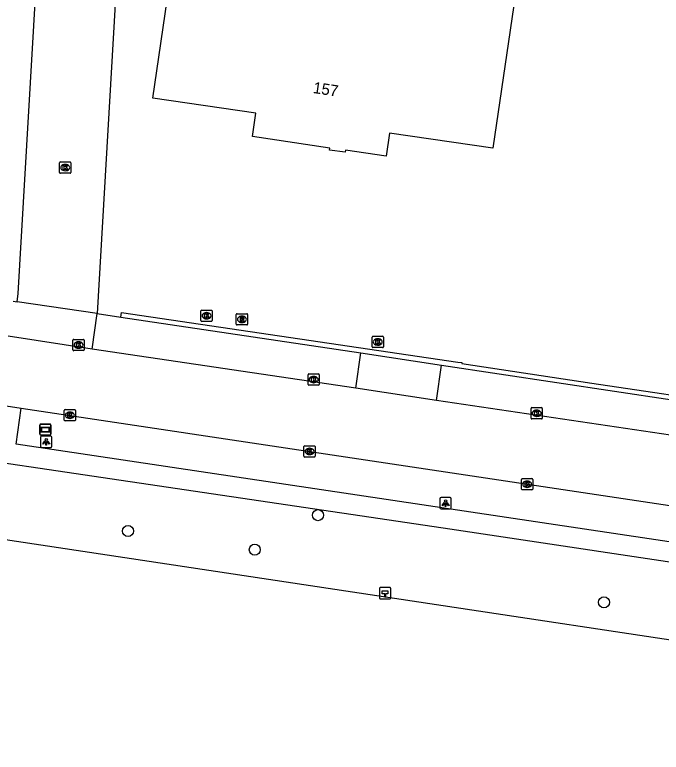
# Model space of a CAD drawing. Extents: x 163686 to 164493, y 382719 to 383870.
# Drawn here: x 164025.4 to 164082.8, y 382719.2 to 382784.6 of the extents above; entities that cross this region are included whole.
import ezdxf

# ---------------------------------------------------------------- set-up
doc = ezdxf.new("R2010")
doc.units = 0
for name, color, linetype in [('IMGEO_Boom', 7, 'Continuous'), ('IMGEO_Fietspad_open', 7, 'Continuous'), ('IMGEO_Hectometerpaal', 7, 'Continuous'), ('IMGEO_Hek', 7, 'Continuous'), ('IMGEO_Kolk', 7, 'Continuous'), ('IMGEO_Lichtpunt', 7, 'Continuous'), ('IMGEO_Pand', 7, 'Continuous'), ('IMGEO_Pand_nummerreeks', 7, 'Continuous'), ('IMGEO_Parkeervlak_open', 7, 'Continuous'), ('IMGEO_Rijbaan_lokaal_open', 7, 'Continuous'), ('IMGEO_Rioolput', 7, 'Continuous'), ('IMGEO_Straatnaambord', 7, 'Continuous'), ('IMGEO_Voetpad_open', 7, 'Continuous'), ('IMGEO_Waterloop', 7, 'Continuous')]:
    doc.layers.add(name, color=color, linetype=linetype)

msp = doc.modelspace()

# ---------------------------------------------------------------- linework, layer by layer
at = {"layer": 'IMGEO_Boom'}
for centre in [(164052.28, 382740.231), (164035.425, 382738.827), (164046.672, 382737.171), (164077.668, 382732.506)]:
    msp.add_circle(centre, 0.489, dxfattribs=at)
at = {"layer": 'IMGEO_Fietspad_open'}
for points in [[(164145.608, 382726.742), (164063.389, 382739.07), (163989.012, 382750.084), (163938.698, 382757.534)], [(164145.373, 382728.607), (164025.491, 382746.53), (164025.95, 382749.729)]]:
    msp.add_lwpolyline(points, dxfattribs=at)
at = {"layer": 'IMGEO_Hectometerpaal'}
for p, q in [((164057.737, 382733.724), (164057.737, 382732.883)), ((164057.737, 382733.724), (164057.737, 382732.883)), ((164058.653, 382733.808), (164057.812, 382733.808)), ((164058.653, 382733.808), (164057.812, 382733.808)), ((164058.737, 382732.892), (164058.737, 382733.733)), ((164058.737, 382732.892), (164058.737, 382733.733)), ((164057.821, 382732.808), (164058.662, 382732.808)), ((164057.821, 382732.808), (164058.662, 382732.808))]:
    msp.add_line(p, q, dxfattribs=at)
msp.add_lwpolyline([(164058.262, 382732.952), (164058.202, 382732.952), (164058.202, 382733.257), (164057.982, 382733.257), (164057.982, 382733.526), (164058.482, 382733.526), (164058.482, 382733.257), (164058.262, 382733.257), (164058.262, 382732.952)], dxfattribs=at)
for centre, start, end in [((164057.815, 382733.73), 92.4484, 184.28452), ((164057.815, 382733.73), 92.4484, 184.28452), ((164058.659, 382733.73), 2.4484, 94.28452), ((164058.659, 382733.73), 2.4484, 94.28452), ((164057.815, 382732.886), 182.4484, 274.28452), ((164057.815, 382732.886), 182.4484, 274.28452), ((164058.659, 382732.886), 272.4484, 4.28452), ((164058.659, 382732.886), 272.4484, 4.28452)]:
    msp.add_arc(centre, 0.0779, start, end, dxfattribs=at)
at = {"layer": 'IMGEO_Hek'}
msp.add_lwpolyline([(164034.852, 382758.197), (164064.704, 382753.814), (164065.062, 382753.76)], dxfattribs=at)
at = {"layer": 'IMGEO_Kolk'}
for p, q in [((164029.344, 382770.63), (164029.344, 382771.482)), ((164029.419, 382771.556), (164030.271, 382771.556)), ((164029.832, 382771.336), (164029.857, 382771.336)), ((164030.345, 382771.482), (164030.345, 382770.63)), ((164029.855, 382770.776), (164029.83, 382770.776)), ((164030.271, 382770.556), (164029.419, 382770.556)), ((164041.895, 382757.491), (164041.895, 382758.343)), ((164041.97, 382758.417), (164042.822, 382758.417)), ((164042.383, 382758.197), (164042.408, 382758.197)), ((164042.896, 382758.343), (164042.896, 382757.491)), ((164042.406, 382757.637), (164042.381, 382757.637)), ((164042.822, 382757.417), (164041.97, 382757.417)), ((164030.53, 382754.895), (164030.53, 382755.747)), ((164030.605, 382755.821), (164031.457, 382755.821)), ((164031.018, 382755.601), (164031.043, 382755.601)), ((164031.531, 382755.747), (164031.531, 382754.895)), ((164057.088, 382755.168), (164057.088, 382756.02)), ((164057.163, 382756.094), (164058.015, 382756.094)), ((164057.576, 382755.874), (164057.601, 382755.874)), ((164058.089, 382756.02), (164058.089, 382755.168)), ((164031.041, 382755.041), (164031.016, 382755.041)), ((164058.015, 382755.094), (164057.163, 382755.094)), ((164057.599, 382755.314), (164057.574, 382755.314)), ((164031.457, 382754.821), (164030.605, 382754.821)), ((164051.399, 382751.832), (164051.399, 382752.684)), ((164051.474, 382752.758), (164052.326, 382752.758)), ((164051.887, 382752.538), (164051.912, 382752.538)), ((164052.4, 382752.684), (164052.4, 382751.832)), ((164052.326, 382751.758), (164051.474, 382751.758)), ((164051.91, 382751.978), (164051.885, 382751.978)), ((164071.191, 382748.842), (164071.191, 382749.694)), ((164071.266, 382749.768), (164072.118, 382749.768)), ((164072.192, 382749.694), (164072.192, 382748.842)), ((164029.761, 382748.667), (164029.761, 382749.519)), ((164029.836, 382749.593), (164030.688, 382749.593)), ((164030.249, 382749.373), (164030.274, 382749.373)), ((164030.762, 382749.519), (164030.762, 382748.667)), ((164071.679, 382749.548), (164071.704, 382749.548)), ((164030.688, 382748.593), (164029.836, 382748.593)), ((164030.272, 382748.813), (164030.247, 382748.813)), ((164072.118, 382748.768), (164071.266, 382748.768)), ((164071.702, 382748.988), (164071.677, 382748.988)), ((164051.037, 382745.46), (164051.037, 382746.312)), ((164051.112, 382746.386), (164051.964, 382746.386)), ((164051.525, 382746.166), (164051.55, 382746.166)), ((164052.038, 382746.312), (164052.038, 382745.46)), ((164051.964, 382745.386), (164051.112, 382745.386)), ((164051.548, 382745.606), (164051.523, 382745.606)), ((164070.341, 382742.549), (164070.341, 382743.401)), ((164070.416, 382743.475), (164071.268, 382743.475)), ((164070.829, 382743.255), (164070.854, 382743.255)), ((164071.342, 382743.401), (164071.342, 382742.549)), ((164070.852, 382742.695), (164070.827, 382742.695)), ((164071.268, 382742.475), (164070.416, 382742.475))]:
    msp.add_line(p, q, dxfattribs=at)
for points in [[(164029.344, 382770.63), (164029.344, 382771.482)], [(164029.419, 382771.556), (164030.271, 382771.556)], [(164030.345, 382771.482), (164030.345, 382770.63)], [(164029.665, 382771.256), (164029.788, 382771.256), (164029.788, 382771.105), (164029.918, 382771.256), (164030.082, 382771.256), (164029.936, 382771.105), (164030.089, 382770.856), (164029.937, 382770.856), (164029.852, 382771.02), (164029.788, 382770.953), (164029.788, 382770.856), (164029.665, 382770.856), (164029.665, 382771.256)], [(164030.271, 382770.556), (164029.419, 382770.556)], [(164041.895, 382757.491), (164041.895, 382758.343)], [(164041.97, 382758.417), (164042.822, 382758.417)], [(164042.896, 382758.343), (164042.896, 382757.491)], [(164042.216, 382758.117), (164042.339, 382758.117), (164042.339, 382757.966), (164042.469, 382758.117), (164042.633, 382758.117), (164042.487, 382757.966), (164042.64, 382757.717), (164042.488, 382757.717), (164042.403, 382757.881), (164042.339, 382757.814), (164042.339, 382757.717), (164042.216, 382757.717), (164042.216, 382758.117)], [(164042.822, 382757.417), (164041.97, 382757.417)], [(164030.53, 382754.895), (164030.53, 382755.747)], [(164030.605, 382755.821), (164031.457, 382755.821)], [(164031.531, 382755.747), (164031.531, 382754.895)], [(164057.088, 382755.168), (164057.088, 382756.02)], [(164057.163, 382756.094), (164058.015, 382756.094)], [(164057.409, 382755.794), (164057.532, 382755.794), (164057.532, 382755.643), (164057.662, 382755.794), (164057.826, 382755.794), (164057.68, 382755.643), (164057.833, 382755.394), (164057.681, 382755.394), (164057.596, 382755.558), (164057.532, 382755.491), (164057.532, 382755.394), (164057.409, 382755.394), (164057.409, 382755.794)], [(164058.089, 382756.02), (164058.089, 382755.168)], [(164030.851, 382755.521), (164030.974, 382755.521), (164030.974, 382755.37), (164031.104, 382755.521), (164031.268, 382755.521), (164031.122, 382755.37), (164031.275, 382755.121), (164031.123, 382755.121), (164031.038, 382755.285), (164030.974, 382755.218), (164030.974, 382755.121), (164030.851, 382755.121), (164030.851, 382755.521)], [(164058.015, 382755.094), (164057.163, 382755.094)], [(164031.457, 382754.821), (164030.605, 382754.821)], [(164051.399, 382751.832), (164051.399, 382752.684)], [(164051.474, 382752.758), (164052.326, 382752.758)], [(164051.72, 382752.458), (164051.843, 382752.458), (164051.843, 382752.307), (164051.973, 382752.458), (164052.137, 382752.458), (164051.991, 382752.307), (164052.144, 382752.058), (164051.992, 382752.058), (164051.907, 382752.222), (164051.843, 382752.155), (164051.843, 382752.058), (164051.72, 382752.058), (164051.72, 382752.458)], [(164052.4, 382752.684), (164052.4, 382751.832)], [(164052.326, 382751.758), (164051.474, 382751.758)], [(164071.191, 382748.842), (164071.191, 382749.694)], [(164071.266, 382749.768), (164072.118, 382749.768)], [(164072.192, 382749.694), (164072.192, 382748.842)], [(164029.761, 382748.667), (164029.761, 382749.519)], [(164029.836, 382749.593), (164030.688, 382749.593)], [(164030.082, 382749.293), (164030.205, 382749.293), (164030.205, 382749.142), (164030.335, 382749.293), (164030.499, 382749.293), (164030.353, 382749.142), (164030.506, 382748.893), (164030.354, 382748.893), (164030.269, 382749.057), (164030.205, 382748.99), (164030.205, 382748.893), (164030.082, 382748.893), (164030.082, 382749.293)], [(164030.762, 382749.519), (164030.762, 382748.667)], [(164071.512, 382749.468), (164071.635, 382749.468), (164071.635, 382749.317), (164071.765, 382749.468), (164071.929, 382749.468), (164071.783, 382749.317), (164071.936, 382749.068), (164071.784, 382749.068), (164071.699, 382749.232), (164071.635, 382749.165), (164071.635, 382749.068), (164071.512, 382749.068), (164071.512, 382749.468)], [(164030.688, 382748.593), (164029.836, 382748.593)], [(164072.118, 382748.768), (164071.266, 382748.768)], [(164051.037, 382745.46), (164051.037, 382746.312)], [(164051.112, 382746.386), (164051.964, 382746.386)], [(164051.358, 382746.086), (164051.481, 382746.086), (164051.481, 382745.935), (164051.611, 382746.086), (164051.775, 382746.086), (164051.629, 382745.935), (164051.782, 382745.686), (164051.63, 382745.686), (164051.545, 382745.85), (164051.481, 382745.783), (164051.481, 382745.686), (164051.358, 382745.686), (164051.358, 382746.086)], [(164052.038, 382746.312), (164052.038, 382745.46)], [(164051.964, 382745.386), (164051.112, 382745.386)], [(164070.341, 382742.549), (164070.341, 382743.401)], [(164070.416, 382743.475), (164071.268, 382743.475)], [(164070.662, 382743.175), (164070.785, 382743.175), (164070.785, 382743.024), (164070.915, 382743.175), (164071.079, 382743.175), (164070.933, 382743.024), (164071.086, 382742.775), (164070.934, 382742.775), (164070.849, 382742.939), (164070.785, 382742.872), (164070.785, 382742.775), (164070.662, 382742.775), (164070.662, 382743.175)], [(164071.342, 382743.401), (164071.342, 382742.549)], [(164071.268, 382742.475), (164070.416, 382742.475)]]:
    msp.add_lwpolyline(points, dxfattribs=at)
for centre, start, end in [((164029.421, 382771.48), 91.55205, 178.44795), ((164029.421, 382771.48), 91.55205, 178.44795), ((164030.269, 382771.48), 1.55205, 88.44795), ((164030.269, 382771.48), 1.55205, 88.44795), ((164029.421, 382770.632), 181.55205, 268.44795), ((164029.421, 382770.632), 181.55205, 268.44795), ((164030.269, 382770.632), 271.55205, 358.44795), ((164030.269, 382770.632), 271.55205, 358.44795), ((164041.972, 382758.341), 91.55205, 178.44795), ((164041.972, 382758.341), 91.55205, 178.44795), ((164042.82, 382758.341), 1.55205, 88.44795), ((164042.82, 382758.341), 1.55205, 88.44795), ((164041.972, 382757.493), 181.55205, 268.44795), ((164041.972, 382757.493), 181.55205, 268.44795), ((164042.82, 382757.493), 271.55205, 358.44795), ((164042.82, 382757.493), 271.55205, 358.44795), ((164030.607, 382755.745), 91.55205, 178.44795), ((164030.607, 382755.745), 91.55205, 178.44795), ((164031.455, 382755.745), 1.55205, 88.44795), ((164031.455, 382755.745), 1.55205, 88.44795), ((164057.165, 382756.018), 91.55205, 178.44795), ((164057.165, 382756.018), 91.55205, 178.44795), ((164058.013, 382756.018), 1.55205, 88.44795), ((164058.013, 382756.018), 1.55205, 88.44795), ((164057.165, 382755.17), 181.55205, 268.44795), ((164057.165, 382755.17), 181.55205, 268.44795), ((164058.013, 382755.17), 271.55205, 358.44795), ((164058.013, 382755.17), 271.55205, 358.44795), ((164030.607, 382754.897), 181.55205, 268.44795), ((164030.607, 382754.897), 181.55205, 268.44795), ((164031.455, 382754.897), 271.55205, 358.44795), ((164031.455, 382754.897), 271.55205, 358.44795), ((164051.476, 382752.682), 91.55205, 178.44795), ((164051.476, 382752.682), 91.55205, 178.44795), ((164052.324, 382752.682), 1.55205, 88.44795), ((164052.324, 382752.682), 1.55205, 88.44795), ((164051.476, 382751.834), 181.55205, 268.44795), ((164051.476, 382751.834), 181.55205, 268.44795), ((164052.324, 382751.834), 271.55205, 358.44795), ((164052.324, 382751.834), 271.55205, 358.44795), ((164071.268, 382749.692), 91.55205, 178.44795), ((164071.268, 382749.692), 91.55205, 178.44795), ((164072.116, 382749.692), 1.55205, 88.44795), ((164072.116, 382749.692), 1.55205, 88.44795), ((164029.838, 382749.517), 91.55205, 178.44795), ((164029.838, 382749.517), 91.55205, 178.44795), ((164030.686, 382749.517), 1.55205, 88.44795), ((164030.686, 382749.517), 1.55205, 88.44795), ((164029.838, 382748.669), 181.55205, 268.44795), ((164029.838, 382748.669), 181.55205, 268.44795), ((164030.686, 382748.669), 271.55205, 358.44795), ((164030.686, 382748.669), 271.55205, 358.44795), ((164071.268, 382748.844), 181.55205, 268.44795), ((164071.268, 382748.844), 181.55205, 268.44795), ((164072.116, 382748.844), 271.55205, 358.44795), ((164072.116, 382748.844), 271.55205, 358.44795), ((164051.114, 382746.31), 91.55205, 178.44795), ((164051.114, 382746.31), 91.55205, 178.44795), ((164051.962, 382746.31), 1.55205, 88.44795), ((164051.962, 382746.31), 1.55205, 88.44795), ((164051.114, 382745.462), 181.55205, 268.44795), ((164051.114, 382745.462), 181.55205, 268.44795), ((164051.962, 382745.462), 271.55205, 358.44795), ((164051.962, 382745.462), 271.55205, 358.44795), ((164070.418, 382743.399), 91.55205, 178.44795), ((164070.418, 382743.399), 91.55205, 178.44795), ((164071.266, 382743.399), 1.55205, 88.44795), ((164071.266, 382743.399), 1.55205, 88.44795), ((164070.418, 382742.551), 181.55205, 268.44795), ((164070.418, 382742.551), 181.55205, 268.44795), ((164071.266, 382742.551), 271.55205, 358.44795), ((164071.266, 382742.551), 271.55205, 358.44795)]:
    msp.add_arc(centre, 0.0765, start, end, dxfattribs=at)
for centre, major_axis, ratio, start_param, end_param in [((164029.831, 382771.056), (-0.387, 0.002), 0.722429, 4.712389, 7.853982), ((164029.856, 382771.056), (-0.39, 0.002), 0.717154, 1.570796, 4.712389), ((164042.382, 382757.917), (-0.387, 0.002), 0.722429, 4.712389, 7.853982), ((164042.407, 382757.917), (-0.39, 0.002), 0.717154, 1.570796, 4.712389), ((164031.017, 382755.321), (-0.387, 0.002), 0.722429, 4.712389, 7.853982), ((164031.042, 382755.321), (-0.39, 0.002), 0.717154, 1.570796, 4.712389), ((164057.575, 382755.594), (-0.387, 0.002), 0.722429, 4.712389, 7.853982), ((164057.6, 382755.594), (-0.39, 0.002), 0.717154, 1.570796, 4.712389), ((164051.886, 382752.258), (-0.387, 0.002), 0.722429, 4.712389, 7.853982), ((164051.911, 382752.258), (-0.39, 0.002), 0.717154, 1.570796, 4.712389), ((164030.248, 382749.093), (-0.387, 0.002), 0.722429, 4.712389, 7.853982), ((164030.273, 382749.093), (-0.39, 0.002), 0.717154, 1.570796, 4.712389), ((164071.678, 382749.268), (-0.387, 0.002), 0.722429, 4.712389, 7.853982), ((164071.703, 382749.268), (-0.39, 0.002), 0.717154, 1.570796, 4.712389), ((164051.524, 382745.886), (-0.387, 0.002), 0.722429, 4.712389, 7.853982), ((164051.549, 382745.886), (-0.39, 0.002), 0.717154, 1.570796, 4.712389), ((164070.828, 382742.975), (-0.387, 0.002), 0.722429, 4.712389, 7.853982), ((164070.853, 382742.975), (-0.39, 0.002), 0.717154, 1.570796, 4.712389)]:
    msp.add_ellipse(centre, major_axis=major_axis, ratio=ratio, start_param=start_param, end_param=end_param, dxfattribs=at)
at = {"layer": 'IMGEO_Lichtpunt'}
for p, q in [((164027.661, 382747.146), (164027.661, 382746.339)), ((164027.661, 382747.146), (164027.661, 382746.339)), ((164028.563, 382747.241), (164027.755, 382747.241)), ((164028.563, 382747.241), (164027.755, 382747.241)), ((164028.657, 382746.339), (164028.657, 382747.146)), ((164028.657, 382746.339), (164028.657, 382747.146)), ((164027.755, 382746.245), (164028.563, 382746.245)), ((164027.755, 382746.245), (164028.563, 382746.245)), ((164063.107, 382741.693), (164063.107, 382740.886)), ((164063.107, 382741.693), (164063.107, 382740.886)), ((164064.009, 382741.788), (164063.201, 382741.788)), ((164064.009, 382741.788), (164063.201, 382741.788)), ((164064.103, 382740.886), (164064.103, 382741.693)), ((164064.103, 382740.886), (164064.103, 382741.693)), ((164063.201, 382740.792), (164064.009, 382740.792)), ((164063.201, 382740.792), (164064.009, 382740.792))]:
    msp.add_line(p, q, dxfattribs=at)
for points in [[(164028.035, 382746.81), (164028.074, 382746.782), (164027.886, 382746.52), (164027.848, 382746.547), (164028.035, 382746.81)], [(164028.137, 382746.762), (164028.184, 382746.762), (164028.184, 382746.44), (164028.137, 382746.44), (164028.137, 382746.762)], [(164028.247, 382746.782), (164028.285, 382746.809), (164028.472, 382746.547), (164028.433, 382746.519), (164028.247, 382746.782)], [(164063.481, 382741.357), (164063.52, 382741.329), (164063.332, 382741.067), (164063.294, 382741.094), (164063.481, 382741.357)], [(164063.583, 382741.309), (164063.63, 382741.309), (164063.63, 382740.987), (164063.583, 382740.987), (164063.583, 382741.309)], [(164063.693, 382741.329), (164063.731, 382741.356), (164063.918, 382741.094), (164063.879, 382741.066), (164063.693, 382741.329)]]:
    msp.add_lwpolyline(points, dxfattribs=at)
for centre in [(164028.16, 382746.944), (164063.606, 382741.491)]:
    msp.add_circle(centre, 0.0994, dxfattribs=at)
for centre, start, end in [((164027.755, 382747.146), 90, 180), ((164027.755, 382747.146), 90, 180), ((164028.563, 382747.146), 0, 90), ((164028.563, 382747.146), 0, 90), ((164027.755, 382746.339), 180, 270), ((164027.755, 382746.339), 180, 270), ((164028.563, 382746.339), 270, 0), ((164028.563, 382746.339), 270, 360), ((164063.201, 382741.693), 90, 180), ((164063.201, 382741.693), 90, 180), ((164064.009, 382741.693), 0, 90), ((164064.009, 382741.693), 0, 90), ((164063.201, 382740.886), 180, 270), ((164063.201, 382740.886), 180, 270), ((164064.009, 382740.886), 270, 0), ((164064.009, 382740.886), 270, 360)]:
    msp.add_arc(centre, 0.0946, start, end, dxfattribs=at)
at = {"layer": 'IMGEO_Pand'}
msp.add_lwpolyline([(164076.563, 382832.387), (164067.808, 382772.787), (164058.636, 382774.102), (164058.329, 382772.061), (164054.716, 382772.603), (164054.686, 382772.436), (164053.313, 382772.6), (164053.342, 382772.792), (164046.455, 382773.808), (164046.755, 382775.889), (164037.635, 382777.222), (164046.335, 382836.668)], dxfattribs=at)
at = {"layer": 'IMGEO_Parkeervlak_open'}
msp.add_lwpolyline([(164032.692, 382758.111), (164034.793, 382757.798)], dxfattribs=at)
at = {"layer": 'IMGEO_Rijbaan_lokaal_open'}
for points in [[(164025.594, 382759.159), (164025.655, 382759.896), (164034.062, 382903.46), (164034.353, 382908.437)], [(164041.688, 382907.195), (164041.242, 382904.989), (164032.692, 382758.111)], [(164025.213, 382759.215), (164025.594, 382759.159)], [(164032.692, 382758.111), (164025.594, 382759.159)], [(164032.243, 382754.968), (164032.692, 382758.111)], [(164032.243, 382754.968), (164024.779, 382756.102)], [(164055.634, 382751.501), (164032.243, 382754.968)], [(164062.798, 382750.402), (164055.634, 382751.501)], [(164088.365, 382746.611), (164062.798, 382750.402)], [(164024.219, 382749.984), (164025.95, 382749.729)], [(164025.95, 382749.729), (164115.249, 382736.34)]]:
    msp.add_lwpolyline(points, dxfattribs=at)
at = {"layer": 'IMGEO_Rioolput'}
for p, q in [((164045.032, 382757.175), (164045.032, 382758.027)), ((164045.107, 382758.101), (164045.959, 382758.101)), ((164045.52, 382757.881), (164045.545, 382757.881)), ((164046.033, 382758.027), (164046.033, 382757.175)), ((164045.959, 382757.101), (164045.107, 382757.101)), ((164045.543, 382757.321), (164045.518, 382757.321))]:
    msp.add_line(p, q, dxfattribs=at)
for points in [[(164045.032, 382757.175), (164045.032, 382758.027)], [(164045.107, 382758.101), (164045.959, 382758.101)], [(164045.621, 382757.799), (164045.369, 382757.801), (164045.369, 382757.401)], [(164045.369, 382757.401), (164045.493, 382757.401), (164045.493, 382757.563), (164045.504, 382757.563)], [(164045.547, 382757.72), (164045.493, 382757.72), (164045.493, 382757.639)], [(164045.493, 382757.639), (164045.545, 382757.639)], [(164045.551, 382757.534), (164045.622, 382757.401), (164045.762, 382757.401), (164045.697, 382757.527)], [(164046.033, 382758.027), (164046.033, 382757.175)], [(164045.959, 382757.101), (164045.107, 382757.101)]]:
    msp.add_lwpolyline(points, dxfattribs=at)
for centre, radius, start, end in [((164045.109, 382758.025), 0.0765, 91.55205, 178.44795), ((164045.109, 382758.025), 0.0765, 91.55205, 178.44795), ((164045.503, 382757.51), 0.0533, 26.02933, 88.69889), ((164045.529, 382757.828), 0.19, 274.7715, 282.96867), ((164045.553, 382757.624), 0.0964, 77.00612, 93.18647), ((164045.567, 382757.681), 0.0378, 276.66336, 79.67722), ((164045.62, 382757.689), 0.109, 350.36119, 89.41601), ((164045.618, 382757.689), 0.112, 277.58423, 350.98172), ((164045.602, 382757.474), 0.108, 29.51342, 73.79051), ((164045.957, 382758.025), 0.0765, 1.55205, 88.44795), ((164045.957, 382758.025), 0.0765, 1.55205, 88.44795), ((164045.109, 382757.177), 0.0765, 181.55205, 268.44795), ((164045.109, 382757.177), 0.0765, 181.55205, 268.44795), ((164045.957, 382757.177), 0.0765, 271.55205, 358.44795), ((164045.957, 382757.177), 0.0765, 271.55205, 358.44795)]:
    msp.add_arc(centre, radius, start, end, dxfattribs=at)
for centre, major_axis, ratio, start_param, end_param in [((164045.519, 382757.601), (-0.387, 0.002), 0.722429, 4.712389, 7.853982), ((164045.544, 382757.601), (-0.39, 0.002), 0.717154, 1.570796, 4.712389)]:
    msp.add_ellipse(centre, major_axis=major_axis, ratio=ratio, start_param=start_param, end_param=end_param, dxfattribs=at)
at = {"layer": 'IMGEO_Straatnaambord'}
for p, q in [((164027.589, 382747.417), (164027.589, 382748.217)), ((164027.589, 382748.217), (164027.589, 382747.417)), ((164027.689, 382748.317), (164028.479, 382748.317)), ((164028.479, 382748.317), (164027.689, 382748.317)), ((164028.579, 382748.217), (164028.579, 382747.417)), ((164028.579, 382747.417), (164028.579, 382748.217)), ((164028.479, 382747.317), (164027.689, 382747.317)), ((164027.689, 382747.317), (164028.479, 382747.317))]:
    msp.add_line(p, q, dxfattribs=at)
for points in [[(164027.69, 382748.049), (164028.478, 382748.049), (164028.478, 382747.585), (164027.69, 382747.585), (164027.69, 382748.049)], [(164027.755, 382747.984), (164027.755, 382747.65), (164028.413, 382747.65), (164028.413, 382747.984), (164027.755, 382747.984)]]:
    msp.add_lwpolyline(points, dxfattribs=at)
for centre, start, end in [((164027.689, 382748.217), 90, 180), ((164027.689, 382748.217), 90, 180), ((164028.479, 382748.217), 0, 90), ((164028.479, 382748.217), 360, 90), ((164027.689, 382747.417), 180, 270), ((164027.689, 382747.417), 180, 270), ((164028.479, 382747.417), 270, 0), ((164028.479, 382747.417), 270, 0)]:
    msp.add_arc(centre, 0.1, start, end, dxfattribs=at)
at = {"layer": 'IMGEO_Voetpad_open'}
for points in [[(164034.793, 382757.798), (164034.852, 382758.197), (164064.704, 382753.814), (164065.062, 382753.76), (164065.054, 382753.692), (164076.595, 382751.948), (164089.763, 382750), (164117.535, 382745.892), (164119.073, 382745.664), (164124.773, 382744.83), (164152.812, 382740.722)], [(164034.793, 382757.798), (164056.096, 382754.62)], [(164055.634, 382751.501), (164056.096, 382754.62)], [(164056.096, 382754.62), (164063.23, 382753.54)], [(164062.798, 382750.402), (164063.23, 382753.54)], [(164063.23, 382753.54), (164088.831, 382749.68)]]:
    msp.add_lwpolyline(points, dxfattribs=at)
at = {"layer": 'IMGEO_Waterloop'}
msp.add_lwpolyline([(164149.515, 382719.205), (164000, 382741.738), (163987.789, 382743.543), (163944.09, 382750), (163937.736, 382750.939)], dxfattribs=at)

# ---------------------------------------------------------------- texts
at = {"layer": 'IMGEO_Pand_nummerreeks'}
msp.add_text('157', height=1, rotation=351.44636, dxfattribs=at).set_placement((164051.798, 382777.679))

doc.saveas('drawing.dxf')
